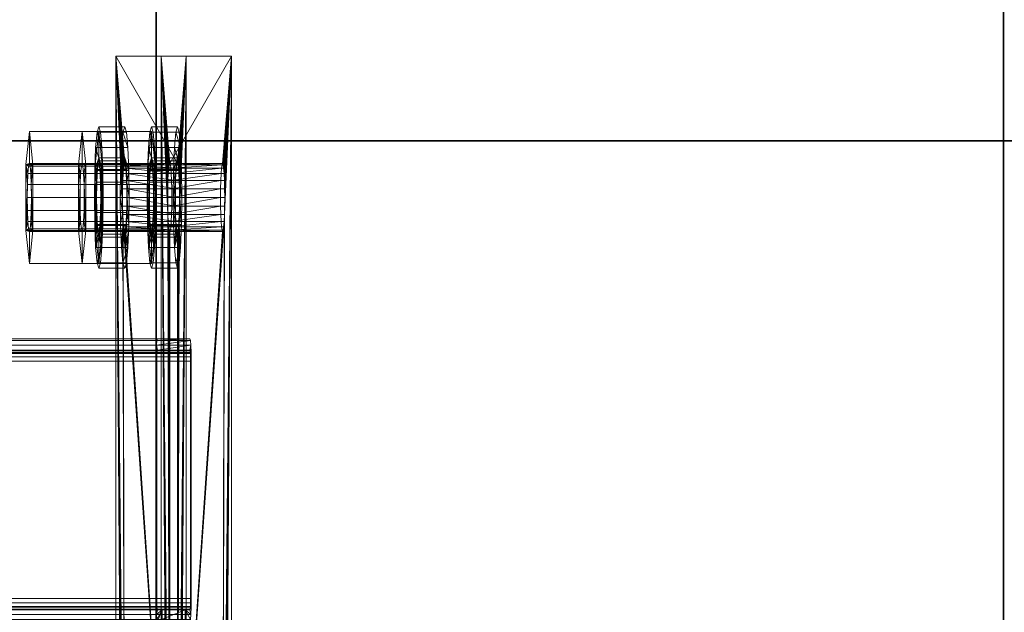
# Model space of a CAD drawing. Extents: x -0.3 to 41.3, y 0 to 17.8.
# Tile 573 of 625: x 34.156 to 34.331, y 14.431 to 14.536. Entities that reach past the tile are written whole.
import ezdxf

# ---------------------------------------------------------------- set-up
doc = ezdxf.new("R2010")
doc.units = 0
doc.header["$MEASUREMENT"] = 0
for name, color, linetype, lineweight in [('ANILHAS', 135, 'Continuous', 0), ('PLACAS_DE_BASE', 144, 'Continuous', 0), ('PORCAS', 157, 'Continuous', 0), ('VIGA_METALICA', 106, 'Continuous', 0)]:
    doc.layers.add(name, color=color, linetype=linetype, lineweight=lineweight)
for name, color, linetype in [('L202', 7, 'Continuous'), ('S5', 7, 'Continuous'), ('V135', 7, 'Continuous'), ('V239', 7, 'Continuous'), ('V312', 7, 'Continuous')]:
    doc.layers.add(name, color=color, linetype=linetype)

msp = doc.modelspace()

# ---------------------------------------------------------------- linework, layer by layer
at = {"layer": 'L202', "color": 251, "true_color": 0x575757}
for points, invisible_edges in [([(35.68089, 15.78691, 199.35), (34.33045, 15.78691, 199.35), (34.58045, 14.18981, 199.35)], 14), ([(35.68089, 15.78691, 199.2), (34.33045, 15.78691, 199.2), (34.58045, 14.18981, 199.2)], 14), ([(34.58045, 14.18981, 199.35), (34.33045, 15.78691, 199.35), (34.33045, 14.18981, 199.35)], 9), ([(34.58045, 14.18981, 199.2), (34.33045, 15.78691, 199.2), (34.33045, 14.18981, 199.2)], 9)]:
    msp.add_3dface(points, dxfattribs=dict(at, invisible_edges=invisible_edges))
msp.add_3dface([(34.33045, 15.78691, 199.35), (34.33045, 14.18981, 199.35), (34.33045, 14.18981, 199.2), (34.33045, 15.78691, 199.2)], dxfattribs=at)
at = {"layer": 'S5', "color": 253, "true_color": 0xca95bd}
for points, invisible_edges in [([(33.88045, 13.71481, 195.60001), (34.88045, 13.71481, 195.60001), (34.88045, 14.51481, 195.60001)], 12), ([(33.88045, 13.71481, 195.10001), (34.88045, 13.71481, 195.10001), (34.88045, 14.51481, 195.10001)], 12), ([(33.88045, 13.71481, 195.60001), (34.88045, 14.51481, 195.60001), (33.88045, 14.51481, 195.60001)], 9), ([(33.88045, 13.71481, 195.10001), (34.88045, 14.51481, 195.10001), (33.88045, 14.51481, 195.10001)], 9)]:
    msp.add_3dface(points, dxfattribs=dict(at, invisible_edges=invisible_edges))
msp.add_3dface([(34.88045, 14.51481, 195.60001), (33.88045, 14.51481, 195.60001), (33.88045, 14.51481, 195.10001), (34.88045, 14.51481, 195.10001)], dxfattribs=at)
at = {"layer": 'V135', "color": 252, "true_color": 0x838383}
for points, invisible_edges in [([(34.33045, 15.78691, 196.60001), (34.18045, 15.78691, 196.60001), (34.18045, 14.18981, 196.60001)], 12), ([(34.33045, 15.78691, 196.00001), (34.18045, 15.78691, 196.00001), (34.18045, 14.18981, 196.00001)], 12), ([(34.33045, 15.78691, 196.60001), (34.18045, 14.18981, 196.60001), (34.33045, 14.18981, 196.60001)], 9), ([(34.33045, 15.78691, 196.00001), (34.18045, 14.18981, 196.00001), (34.33045, 14.18981, 196.00001)], 9)]:
    msp.add_3dface(points, dxfattribs=dict(at, invisible_edges=invisible_edges))
for points in [[(34.18045, 15.78691, 196.60001), (34.18045, 14.18981, 196.60001), (34.18045, 14.18981, 196.00001), (34.18045, 15.78691, 196.00001)], [(34.33045, 14.18981, 196.60001), (34.33045, 15.78691, 196.60001), (34.33045, 15.78691, 196.00001), (34.33045, 14.18981, 196.00001)]]:
    msp.add_3dface(points, dxfattribs=at)
at = {"layer": 'V239', "color": 252, "true_color": 0x838383}
for points, invisible_edges in [([(34.33045, 15.78691, 199.55), (34.18045, 15.78691, 199.55), (34.18045, 14.18981, 199.55)], 12), ([(34.33045, 15.78691, 198.95), (34.18045, 15.78691, 198.95), (34.18045, 14.18981, 198.95)], 12), ([(34.33045, 15.78691, 199.55), (34.18045, 14.18981, 199.55), (34.33045, 14.18981, 199.55)], 9), ([(34.33045, 15.78691, 198.95), (34.18045, 14.18981, 198.95), (34.33045, 14.18981, 198.95)], 9)]:
    msp.add_3dface(points, dxfattribs=dict(at, invisible_edges=invisible_edges))
for points in [[(34.18045, 15.78691, 199.55), (34.18045, 14.18981, 199.55), (34.18045, 14.18981, 198.95), (34.18045, 15.78691, 198.95)], [(34.33045, 14.18981, 199.55), (34.33045, 15.78691, 199.55), (34.33045, 15.78691, 198.95), (34.33045, 14.18981, 198.95)]]:
    msp.add_3dface(points, dxfattribs=at)
at = {"layer": 'V312', "color": 252, "true_color": 0x838383}
for points, invisible_edges in [([(34.33045, 16.98691, 200.60001), (34.18045, 16.98691, 200.60001), (34.18045, 14.31481, 200.60001)], 12), ([(34.33045, 16.98691, 200.30001), (34.18045, 16.98691, 200.30001), (34.18045, 14.31481, 200.30001)], 12), ([(34.33045, 16.98691, 200.60001), (34.18045, 14.31481, 200.60001), (34.33045, 14.31481, 200.60001)], 9), ([(34.33045, 16.98691, 200.30001), (34.18045, 14.31481, 200.30001), (34.33045, 14.31481, 200.30001)], 9)]:
    msp.add_3dface(points, dxfattribs=dict(at, invisible_edges=invisible_edges))
for points in [[(34.18045, 16.98691, 200.60001), (34.18045, 14.31481, 200.60001), (34.18045, 14.31481, 200.30001), (34.18045, 16.98691, 200.30001)], [(34.33045, 14.31481, 200.60001), (34.33045, 16.98691, 200.60001), (34.33045, 16.98691, 200.30001), (34.33045, 14.31481, 200.30001)]]:
    msp.add_3dface(points, dxfattribs=at)

# ---------------------------------------------------------------- meshes
at = {"layer": 'ANILHAS'}
mesh = msp.add_polyface(dxfattribs=at)
corners = [(34.16953, 14.50481, 199.58424), (34.16959, 14.50003, 199.58329), (34.16959, 14.50959, 199.58329), (34.16976, 14.49597, 199.58058), (34.16976, 14.51365, 199.58058), (34.16987, 14.50481, 199.57875), (34.1699, 14.50213, 199.57822), (34.1699, 14.50749, 199.57822), (34.17, 14.49986, 199.5767), (34.17, 14.50976, 199.5767), (34.17001, 14.49326, 199.57653), (34.17001, 14.51636, 199.57653), (34.17014, 14.49834, 199.57444), (34.17014, 14.51128, 199.57444), (34.17031, 14.49231, 199.57176), (34.17031, 14.49781, 199.57176), (34.17031, 14.51181, 199.57176), (34.17031, 14.51731, 199.57176), (34.17047, 14.49834, 199.56909), (34.17047, 14.51128, 199.56909), (34.17061, 14.49326, 199.56699), (34.17061, 14.51636, 199.56699), (34.17062, 14.49986, 199.56682), (34.17062, 14.50976, 199.56682), (34.17071, 14.50213, 199.5653), (34.17071, 14.50749, 199.5653), (34.17074, 14.50481, 199.56477), (34.17086, 14.49597, 199.56294), (34.17086, 14.51365, 199.56294), (34.17103, 14.50003, 199.56023), (34.17103, 14.50959, 199.56023), (34.17109, 14.50481, 199.55929), (34.17412, 14.50481, 199.58452), (34.17418, 14.50003, 199.58357), (34.17418, 14.50959, 199.58357), (34.17435, 14.49597, 199.58087), (34.17435, 14.51365, 199.58087), (34.17446, 14.50481, 199.57903), (34.1745, 14.50213, 199.5785), (34.1745, 14.50749, 199.5785), (34.17459, 14.49986, 199.57699), (34.17459, 14.50976, 199.57699), (34.1746, 14.49326, 199.57682), (34.1746, 14.51636, 199.57682), (34.17473, 14.49834, 199.57472), (34.17473, 14.51128, 199.57472), (34.1749, 14.49231, 199.57205), (34.1749, 14.49781, 199.57205), (34.1749, 14.51181, 199.57205), (34.1749, 14.51731, 199.57205), (34.17507, 14.49834, 199.56937), (34.17507, 14.51128, 199.56937), (34.1752, 14.49326, 199.56728), (34.1752, 14.51636, 199.56728), (34.17521, 14.49986, 199.56711), (34.17521, 14.50976, 199.56711), (34.1753, 14.50213, 199.56559), (34.1753, 14.50749, 199.56559), (34.17533, 14.50481, 199.56506), (34.17545, 14.49597, 199.56322), (34.17545, 14.51365, 199.56322), (34.17562, 14.50003, 199.56052), (34.17562, 14.50959, 199.56052), (34.17568, 14.50481, 199.55957)]
mesh.append_faces([[corners[k] for k in face] for face in [(46, 42, 10, 14), (42, 35, 3, 10), (35, 33, 1, 3), (33, 32, 0, 1), (32, 34, 2, 0), (34, 36, 4, 2), (36, 43, 11, 4), (43, 49, 17, 11), (49, 53, 21, 17), (53, 60, 28, 21), (60, 62, 30, 28), (62, 63, 31, 30), (63, 61, 29, 31), (61, 59, 27, 29), (59, 52, 20, 27), (52, 46, 14, 20), (47, 50, 18, 15), (50, 54, 22, 18), (54, 56, 24, 22), (56, 58, 26, 24), (58, 57, 25, 26), (57, 55, 23, 25), (55, 51, 19, 23), (51, 48, 16, 19), (48, 45, 13, 16), (45, 41, 9, 13), (41, 39, 7, 9), (39, 37, 5, 7), (37, 38, 6, 5), (38, 40, 8, 6), (40, 44, 12, 8), (44, 47, 15, 12)]])
mesh.append_faces([[corners[k] for k in face] for face in [(43, 53, 49), (52, 42, 46), (21, 11, 17), (10, 20, 14)]], dxfattribs={"vtx0": -1})
mesh.append_faces([[corners[k] for k in face] for face in [(34, 48, 36), (48, 34, 45), (45, 34, 41), (41, 34, 39), (39, 32, 37), (37, 32, 38), (38, 33, 40), (40, 35, 44), (44, 35, 47), (53, 43, 60), (60, 36, 62), (62, 57, 63), (63, 58, 61), (61, 54, 59), (59, 42, 52), (11, 28, 4), (16, 30, 19), (19, 30, 23), (23, 30, 25), (25, 31, 26), (26, 29, 24), (24, 29, 22), (22, 27, 18), (18, 27, 15), (3, 27, 10), (2, 7, 0), (0, 6, 1), (1, 8, 3)]], dxfattribs={"vtx0": -1, "vtx1": -1})
mesh.append_faces([[corners[k] for k in face] for face in [(62, 36, 48), (59, 47, 35), (4, 30, 16), (15, 27, 3)]], dxfattribs={"vtx0": -1, "vtx1": -1, "vtx2": -1})
mesh.append_faces([[corners[k] for k in face] for face in [(39, 34, 32), (38, 32, 33), (40, 33, 35), (60, 43, 36), (62, 48, 51), (62, 51, 55), (62, 55, 57), (63, 57, 58), (61, 58, 56), (61, 56, 54), (59, 54, 50), (59, 50, 47), (59, 35, 42), (11, 21, 28), (4, 28, 30), (25, 30, 31), (26, 31, 29), (22, 29, 27), (10, 27, 20), (16, 2, 4), (2, 16, 13), (2, 13, 9), (2, 9, 7), (0, 7, 5), (0, 5, 6), (1, 6, 8), (3, 8, 12), (3, 12, 15)]], dxfattribs={"vtx0": -1, "vtx2": -1})
mesh = msp.add_polyface(dxfattribs=at)
corners = [(34.17887, 14.50481, 199.43453), (34.17893, 14.50003, 199.43358), (34.17893, 14.50959, 199.43358), (34.1791, 14.49597, 199.43087), (34.1791, 14.51365, 199.43087), (34.17921, 14.50481, 199.42904), (34.17925, 14.50213, 199.42851), (34.17925, 14.50749, 199.42851), (34.17934, 14.49986, 199.42699), (34.17934, 14.50976, 199.42699), (34.17935, 14.49326, 199.42682), (34.17935, 14.51636, 199.42682), (34.17948, 14.49834, 199.42473), (34.17948, 14.51128, 199.42473), (34.17965, 14.49231, 199.42205), (34.17965, 14.49781, 199.42205), (34.17965, 14.51181, 199.42205), (34.17965, 14.51731, 199.42205), (34.17982, 14.49834, 199.41938), (34.17982, 14.51128, 199.41938), (34.17995, 14.49326, 199.41728), (34.17995, 14.51636, 199.41728), (34.17996, 14.49986, 199.41711), (34.17996, 14.50976, 199.41711), (34.18005, 14.50213, 199.41559), (34.18005, 14.50749, 199.41559), (34.18008, 14.50481, 199.41507), (34.1802, 14.49597, 199.41323), (34.1802, 14.51365, 199.41323), (34.18037, 14.50003, 199.41052), (34.18037, 14.50959, 199.41052), (34.18043, 14.50481, 199.40958), (34.18346, 14.50481, 199.43481), (34.18352, 14.50003, 199.43387), (34.18352, 14.50959, 199.43387), (34.18369, 14.49597, 199.43116), (34.18369, 14.51365, 199.43116), (34.1838, 14.50481, 199.42932), (34.18384, 14.50213, 199.4288), (34.18384, 14.50749, 199.4288), (34.18393, 14.49986, 199.42728), (34.18393, 14.50976, 199.42728), (34.18394, 14.49326, 199.42711), (34.18394, 14.51636, 199.42711), (34.18407, 14.49834, 199.42501), (34.18407, 14.51128, 199.42501), (34.18424, 14.49231, 199.42234), (34.18424, 14.49781, 199.42234), (34.18424, 14.51181, 199.42234), (34.18424, 14.51731, 199.42234), (34.18441, 14.49834, 199.41966), (34.18441, 14.51128, 199.41966), (34.18454, 14.49326, 199.41757), (34.18454, 14.51636, 199.41757), (34.18455, 14.49986, 199.4174), (34.18455, 14.50976, 199.4174), (34.18464, 14.50213, 199.41588), (34.18464, 14.50749, 199.41588), (34.18468, 14.50481, 199.41535), (34.18479, 14.49597, 199.41352), (34.18479, 14.51365, 199.41352), (34.18496, 14.50003, 199.41081), (34.18496, 14.50959, 199.41081), (34.18502, 14.50481, 199.40986)]
mesh.append_faces([[corners[k] for k in face] for face in [(46, 42, 10, 14), (42, 35, 3, 10), (35, 33, 1, 3), (33, 32, 0, 1), (32, 34, 2, 0), (34, 36, 4, 2), (36, 43, 11, 4), (43, 49, 17, 11), (49, 53, 21, 17), (53, 60, 28, 21), (60, 62, 30, 28), (62, 63, 31, 30), (63, 61, 29, 31), (61, 59, 27, 29), (59, 52, 20, 27), (52, 46, 14, 20), (47, 50, 18, 15), (50, 54, 22, 18), (54, 56, 24, 22), (56, 58, 26, 24), (58, 57, 25, 26), (57, 55, 23, 25), (55, 51, 19, 23), (51, 48, 16, 19), (48, 45, 13, 16), (45, 41, 9, 13), (41, 39, 7, 9), (39, 37, 5, 7), (37, 38, 6, 5), (38, 40, 8, 6), (40, 44, 12, 8), (44, 47, 15, 12)]])
mesh.append_faces([[corners[k] for k in face] for face in [(43, 53, 49), (52, 42, 46), (21, 11, 17), (10, 20, 14)]], dxfattribs={"vtx0": -1})
mesh.append_faces([[corners[k] for k in face] for face in [(34, 48, 36), (48, 34, 45), (45, 34, 41), (41, 34, 39), (39, 32, 37), (37, 32, 38), (38, 33, 40), (40, 35, 44), (44, 35, 47), (53, 43, 60), (60, 36, 62), (62, 57, 63), (63, 58, 61), (61, 54, 59), (59, 42, 52), (11, 28, 4), (16, 30, 19), (19, 30, 23), (23, 30, 25), (25, 31, 26), (26, 29, 24), (24, 29, 22), (22, 27, 18), (18, 27, 15), (3, 27, 10), (2, 7, 0), (0, 6, 1), (1, 8, 3)]], dxfattribs={"vtx0": -1, "vtx1": -1})
mesh.append_faces([[corners[k] for k in face] for face in [(62, 36, 48), (59, 47, 35), (4, 30, 16), (15, 27, 3)]], dxfattribs={"vtx0": -1, "vtx1": -1, "vtx2": -1})
mesh.append_faces([[corners[k] for k in face] for face in [(39, 34, 32), (38, 32, 33), (40, 33, 35), (60, 43, 36), (62, 48, 51), (62, 51, 55), (62, 55, 57), (63, 57, 58), (61, 58, 56), (61, 56, 54), (59, 54, 50), (59, 50, 47), (59, 35, 42), (11, 21, 28), (4, 28, 30), (25, 30, 31), (26, 31, 29), (22, 29, 27), (10, 27, 20), (16, 2, 4), (2, 16, 13), (2, 13, 9), (2, 9, 7), (0, 7, 5), (0, 5, 6), (1, 6, 8), (3, 8, 12), (3, 12, 15)]], dxfattribs={"vtx0": -1, "vtx2": -1})
at = {"layer": 'PLACAS_DE_BASE'}
mesh = msp.add_polyface(dxfattribs=at)
corners = [(34.1926, 14.35481, 199.41685), (34.19378, 14.32981, 199.39789), (34.19378, 14.52981, 199.39789), (34.19259, 14.35636, 199.41706), (34.19255, 14.35781, 199.41766), (34.19249, 14.35905, 199.41861), (34.19241, 14.36001, 199.41985), (34.19232, 14.36061, 199.42129), (34.19223, 14.36081, 199.42284), (34.19249, 14.50057, 199.41861), (34.18289, 14.36081, 199.57255), (34.18133, 14.32981, 199.5975), (34.18251, 14.35481, 199.57854), (34.18133, 14.52981, 199.5975), (34.18252, 14.35636, 199.57833), (34.18256, 14.35781, 199.57774), (34.18262, 14.35905, 199.57678), (34.1827, 14.36001, 199.57554), (34.18279, 14.36061, 199.5741), (34.18298, 14.36061, 199.571), (34.19213, 14.36061, 199.42439), (34.17453, 14.35481, 199.57804), (34.17334, 14.32981, 199.597), (34.17334, 14.52981, 199.597), (34.17454, 14.35636, 199.57784), (34.17458, 14.35781, 199.57724), (34.17464, 14.35905, 199.57629), (34.17471, 14.36001, 199.57505), (34.1748, 14.36061, 199.5736), (34.1749, 14.36081, 199.57205), (34.17464, 14.50057, 199.57629), (34.18424, 14.36081, 199.42234), (34.1858, 14.32981, 199.39739), (34.18462, 14.35481, 199.41636), (34.1858, 14.52981, 199.39739), (34.1846, 14.35636, 199.41656), (34.18457, 14.35781, 199.41716), (34.18451, 14.35905, 199.41811), (34.18443, 14.36001, 199.41935), (34.18434, 14.36061, 199.42079), (34.18415, 14.36061, 199.42389), (34.175, 14.36061, 199.5705)]
mesh.append_faces([[corners[k] for k in face] for face in [(2, 1, 32, 34), (7, 8, 31, 39), (8, 20, 40, 31), (19, 10, 29, 41), (10, 18, 28, 29)]])
mesh.append_faces([[corners[k] for k in face] for face in [(0, 2, 3), (3, 2, 4), (4, 2, 5), (5, 2, 6), (6, 2, 7), (7, 2, 8), (11, 12, 13), (19, 8, 10), (21, 23, 24), (24, 23, 25), (25, 23, 26), (26, 23, 27), (27, 23, 28), (28, 23, 29), (32, 33, 34), (40, 29, 31)]], dxfattribs={"vtx0": -1, "vtx1": -1})
mesh.append_faces([[corners[k] for k in face] for face in [(8, 9, 10), (29, 30, 31)]], dxfattribs={"vtx0": -1, "vtx1": -1, "vtx2": -1})
mesh.append_faces([[corners[k] for k in face] for face in [(0, 1, 2), (13, 12, 14), (13, 14, 15), (13, 15, 16), (13, 16, 17), (13, 17, 18), (13, 18, 10), (19, 20, 8), (21, 22, 23), (34, 33, 35), (34, 35, 36), (34, 36, 37), (34, 37, 38), (34, 38, 39), (34, 39, 31), (40, 41, 29)]], dxfattribs={"vtx0": -1, "vtx2": -1})
mesh = msp.add_polyface(dxfattribs=at)
corners = [(34.19223, 14.36081, 199.42284), (34.19378, 14.52981, 199.39789), (34.19255, 14.50181, 199.41766), (34.19249, 14.50057, 199.41861), (34.18289, 14.36081, 199.57255), (34.19241, 14.49961, 199.41985), (34.19232, 14.49901, 199.42129), (34.19223, 14.49881, 199.42284), (34.18133, 14.52981, 199.5975), (34.18256, 14.50181, 199.57774), (34.18262, 14.50057, 199.57678), (34.1827, 14.49961, 199.57554), (34.18279, 14.49901, 199.5741), (34.18289, 14.49881, 199.57255), (34.19213, 14.49901, 199.42439), (34.18298, 14.49901, 199.571), (34.19204, 14.49961, 199.42584), (34.18307, 14.49961, 199.56956), (34.1749, 14.36081, 199.57205), (34.17334, 14.52981, 199.597), (34.17458, 14.50181, 199.57724), (34.17464, 14.50057, 199.57629), (34.18424, 14.36081, 199.42234), (34.17471, 14.49961, 199.57505), (34.1748, 14.49901, 199.5736), (34.1749, 14.49881, 199.57205), (34.1858, 14.52981, 199.39739), (34.18457, 14.50181, 199.41716), (34.18451, 14.50057, 199.41811), (34.18443, 14.49961, 199.41935), (34.18434, 14.49901, 199.42079), (34.18424, 14.49881, 199.42234), (34.175, 14.49901, 199.5705), (34.18415, 14.49901, 199.42389), (34.17509, 14.49961, 199.56906), (34.18406, 14.49961, 199.42534), (34.18133, 14.32981, 199.5975), (34.17334, 14.32981, 199.597)]
mesh.append_faces([[corners[k] for k in face] for face in [(36, 8, 19, 37), (7, 6, 30, 31), (6, 5, 29, 30), (16, 14, 33, 35), (14, 7, 31, 33), (13, 15, 32, 25), (15, 17, 34, 32), (11, 12, 24, 23), (12, 13, 25, 24)]])
mesh.append_faces([[corners[k] for k in face] for face in [(9, 4, 10), (10, 4, 11), (11, 4, 12), (12, 4, 13), (14, 13, 7), (13, 14, 15), (15, 16, 17), (27, 22, 28), (28, 22, 29), (29, 22, 30), (30, 22, 31), (32, 31, 25), (31, 32, 33), (33, 34, 35)]], dxfattribs={"vtx0": -1, "vtx1": -1})
mesh.append_faces([[corners[k] for k in face] for face in [(0, 1, 2), (8, 4, 9), (13, 4, 7), (18, 19, 20), (26, 22, 27), (31, 22, 25)]], dxfattribs={"vtx0": -1, "vtx1": -1, "vtx2": -1})
mesh.append_faces([[corners[k] for k in face] for face in [(0, 2, 3), (4, 3, 5), (4, 5, 6), (4, 6, 7), (15, 14, 16), (18, 20, 21), (22, 21, 23), (22, 23, 24), (22, 24, 25), (33, 32, 34)]], dxfattribs={"vtx0": -1, "vtx2": -1})
mesh = msp.add_polyface(dxfattribs=at)
corners = [(34.19255, 14.50181, 199.41766), (34.19378, 14.52981, 199.39789), (34.19259, 14.50326, 199.41706), (34.1926, 14.50481, 199.41685), (34.19259, 14.50636, 199.41706), (34.19255, 14.50781, 199.41766), (34.19249, 14.50905, 199.41861), (34.19241, 14.51001, 199.41985), (34.19232, 14.51061, 199.42129), (34.19223, 14.51081, 199.42284), (34.18289, 14.51081, 199.57255), (34.18133, 14.52981, 199.5975), (34.18256, 14.50181, 199.57774), (34.18252, 14.50326, 199.57833), (34.18251, 14.50481, 199.57854), (34.18252, 14.50636, 199.57833), (34.18256, 14.50781, 199.57774), (34.18262, 14.50905, 199.57678), (34.1827, 14.51001, 199.57554), (34.18279, 14.51061, 199.5741), (34.18298, 14.51061, 199.571), (34.17458, 14.50181, 199.57724), (34.17334, 14.52981, 199.597), (34.17454, 14.50326, 199.57784), (34.17453, 14.50481, 199.57804), (34.17454, 14.50636, 199.57784), (34.17458, 14.50781, 199.57724), (34.17464, 14.50905, 199.57629), (34.17471, 14.51001, 199.57505), (34.1748, 14.51061, 199.5736), (34.1749, 14.51081, 199.57205), (34.18424, 14.51081, 199.42234), (34.1858, 14.52981, 199.39739), (34.18457, 14.50181, 199.41716), (34.1846, 14.50326, 199.41656), (34.18462, 14.50481, 199.41636), (34.1846, 14.50636, 199.41656), (34.18457, 14.50781, 199.41716), (34.18451, 14.50905, 199.41811), (34.18443, 14.51001, 199.41935), (34.18434, 14.51061, 199.42079), (34.18415, 14.51061, 199.42389)]
mesh.append_faces([[corners[k] for k in face] for face in [(11, 1, 32, 22)]])
mesh.append_faces([[corners[k] for k in face] for face in [(0, 1, 2), (2, 1, 3), (3, 1, 4), (4, 1, 5), (5, 1, 6), (6, 1, 7), (7, 1, 8), (8, 1, 9), (11, 10, 1), (20, 9, 10), (21, 22, 23), (23, 22, 24), (24, 22, 25), (25, 22, 26), (26, 22, 27), (27, 22, 28), (28, 22, 29), (29, 22, 30), (32, 31, 22), (41, 30, 31)]], dxfattribs={"vtx0": -1, "vtx1": -1})
mesh.append_faces([[corners[k] for k in face] for face in [(9, 1, 10), (30, 22, 31)]], dxfattribs={"vtx0": -1, "vtx1": -1, "vtx2": -1})
mesh.append_faces([[corners[k] for k in face] for face in [(11, 12, 13), (11, 13, 14), (11, 14, 15), (11, 15, 16), (11, 16, 17), (11, 17, 18), (11, 18, 19), (11, 19, 10), (32, 33, 34), (32, 34, 35), (32, 35, 36), (32, 36, 37), (32, 37, 38), (32, 38, 39), (32, 39, 40), (32, 40, 31)]], dxfattribs={"vtx0": -1, "vtx2": -1})
mesh = msp.add_polyface(dxfattribs=at)
corners = [(34.18325, 14.50636, 199.56677), (34.19187, 14.50636, 199.42863), (34.1919, 14.50781, 199.42803), (34.18321, 14.50781, 199.56736), (34.19196, 14.50905, 199.42708), (34.18315, 14.50905, 199.56832), (34.19204, 14.51001, 199.42584), (34.18307, 14.51001, 199.56956), (34.19213, 14.51061, 199.42439), (34.18298, 14.51061, 199.571), (34.19223, 14.51081, 199.42284), (34.18387, 14.50481, 199.42833), (34.17526, 14.50636, 199.56627), (34.18388, 14.50636, 199.42813), (34.17522, 14.50781, 199.56687), (34.18392, 14.50781, 199.42753), (34.17517, 14.50905, 199.56782), (34.18398, 14.50905, 199.42658), (34.17509, 14.51001, 199.56906), (34.18406, 14.51001, 199.42534), (34.175, 14.51061, 199.5705), (34.18415, 14.51061, 199.42389), (34.1749, 14.51081, 199.57205), (34.19259, 14.50636, 199.41706), (34.19255, 14.50781, 199.41766), (34.18457, 14.50781, 199.41716), (34.1846, 14.50636, 199.41656), (34.19249, 14.50905, 199.41861), (34.18451, 14.50905, 199.41811), (34.19241, 14.51001, 199.41985), (34.18443, 14.51001, 199.41935), (34.19232, 14.51061, 199.42129), (34.18434, 14.51061, 199.42079), (34.18424, 14.51081, 199.42234), (34.18289, 14.51081, 199.57255), (34.18279, 14.51061, 199.5741), (34.1748, 14.51061, 199.5736), (34.1827, 14.51001, 199.57554), (34.17471, 14.51001, 199.57505), (34.18262, 14.50905, 199.57678), (34.17464, 14.50905, 199.57629), (34.18256, 14.50781, 199.57774), (34.17458, 14.50781, 199.57724), (34.18252, 14.50636, 199.57833), (34.17454, 14.50636, 199.57784)]
mesh.append_faces([[corners[k] for k in face] for face in [(23, 24, 25, 26), (24, 27, 28, 25), (27, 29, 30, 28), (29, 31, 32, 30), (31, 10, 33, 32), (10, 8, 21, 33), (8, 6, 19, 21), (6, 4, 17, 19), (4, 2, 15, 17), (2, 1, 13, 15), (0, 3, 14, 12), (3, 5, 16, 14), (5, 7, 18, 16), (7, 9, 20, 18), (9, 34, 22, 20), (34, 35, 36, 22), (35, 37, 38, 36), (37, 39, 40, 38), (39, 41, 42, 40), (41, 43, 44, 42)]])
mesh.append_faces([[corners[k] for k in face] for face in [(0, 2, 3), (3, 4, 5), (5, 6, 7), (7, 8, 9), (11, 12, 13), (13, 14, 15), (15, 16, 17), (17, 18, 19), (19, 20, 21)]], dxfattribs={"vtx0": -1, "vtx1": -1})
mesh.append_faces([[corners[k] for k in face] for face in [(0, 1, 2), (3, 2, 4), (5, 4, 6), (7, 6, 8), (9, 8, 10), (13, 12, 14), (15, 14, 16), (17, 16, 18), (19, 18, 20), (21, 20, 22)]], dxfattribs={"vtx0": -1, "vtx2": -1})
mesh = msp.add_polyface(dxfattribs=at)
corners = [(34.18307, 14.49961, 199.56956), (34.19204, 14.49961, 199.42584), (34.19196, 14.50057, 199.42708), (34.18315, 14.50057, 199.56832), (34.1919, 14.50181, 199.42803), (34.18321, 14.50181, 199.56736), (34.19187, 14.50326, 199.42863), (34.18325, 14.50326, 199.56677), (34.19185, 14.50481, 199.42883), (34.18326, 14.50481, 199.56656), (34.19187, 14.50636, 199.42863), (34.18325, 14.50636, 199.56677), (34.18406, 14.49961, 199.42534), (34.17509, 14.49961, 199.56906), (34.17517, 14.50057, 199.56782), (34.18398, 14.50057, 199.42658), (34.17522, 14.50181, 199.56687), (34.18392, 14.50181, 199.42753), (34.17526, 14.50326, 199.56627), (34.18388, 14.50326, 199.42813), (34.17527, 14.50481, 199.56606), (34.18387, 14.50481, 199.42833), (34.17526, 14.50636, 199.56627), (34.19241, 14.49961, 199.41985), (34.19249, 14.50057, 199.41861), (34.18451, 14.50057, 199.41811), (34.18443, 14.49961, 199.41935), (34.19255, 14.50181, 199.41766), (34.18457, 14.50181, 199.41716), (34.19259, 14.50326, 199.41706), (34.1846, 14.50326, 199.41656), (34.1926, 14.50481, 199.41685), (34.18462, 14.50481, 199.41636), (34.19259, 14.50636, 199.41706), (34.1846, 14.50636, 199.41656), (34.18388, 14.50636, 199.42813), (34.18252, 14.50636, 199.57833), (34.18251, 14.50481, 199.57854), (34.17453, 14.50481, 199.57804), (34.17454, 14.50636, 199.57784), (34.18252, 14.50326, 199.57833), (34.17454, 14.50326, 199.57784), (34.18256, 14.50181, 199.57774), (34.17458, 14.50181, 199.57724), (34.18262, 14.50057, 199.57678), (34.17464, 14.50057, 199.57629), (34.1827, 14.49961, 199.57554), (34.17471, 14.49961, 199.57505)]
mesh.append_faces([[corners[k] for k in face] for face in [(23, 24, 25, 26), (24, 27, 28, 25), (27, 29, 30, 28), (29, 31, 32, 30), (31, 33, 34, 32), (10, 8, 21, 35), (8, 6, 19, 21), (6, 4, 17, 19), (4, 2, 15, 17), (2, 1, 12, 15), (0, 3, 14, 13), (3, 5, 16, 14), (5, 7, 18, 16), (7, 9, 20, 18), (9, 11, 22, 20), (36, 37, 38, 39), (37, 40, 41, 38), (40, 42, 43, 41), (42, 44, 45, 43), (44, 46, 47, 45)]])
mesh.append_faces([[corners[k] for k in face] for face in [(0, 2, 3), (3, 4, 5), (5, 6, 7), (7, 8, 9), (9, 10, 11), (12, 14, 15), (15, 16, 17), (17, 18, 19), (19, 20, 21)]], dxfattribs={"vtx0": -1, "vtx1": -1})
mesh.append_faces([[corners[k] for k in face] for face in [(0, 1, 2), (3, 2, 4), (5, 4, 6), (7, 6, 8), (9, 8, 10), (12, 13, 14), (15, 14, 16), (17, 16, 18), (19, 18, 20), (21, 20, 22)]], dxfattribs={"vtx0": -1, "vtx2": -1})
at = {"layer": 'PORCAS'}
mesh = msp.add_polyface(dxfattribs=at)
corners = [(34.1574, 14.49897, 199.58109), (34.1574, 14.51065, 199.58109), (34.15766, 14.50481, 199.57698), (34.15769, 14.50251, 199.57652), (34.15769, 14.50711, 199.57652), (34.15777, 14.50057, 199.57523), (34.15777, 14.50905, 199.57523), (34.15789, 14.49927, 199.57329), (34.15789, 14.51035, 199.57329), (34.15803, 14.49313, 199.57099), (34.15803, 14.49881, 199.57099), (34.15803, 14.51081, 199.57099), (34.15803, 14.51648, 199.57099), (34.15817, 14.49927, 199.5687), (34.15817, 14.51035, 199.5687), (34.1583, 14.50057, 199.56676), (34.1583, 14.50905, 199.56676), (34.15838, 14.50251, 199.56547), (34.15838, 14.50711, 199.56547), (34.15841, 14.50481, 199.56501), (34.15866, 14.49897, 199.5609), (34.15866, 14.51065, 199.5609), (34.16968, 14.49897, 199.58185), (34.16968, 14.51065, 199.58185), (34.16993, 14.50481, 199.57775), (34.16996, 14.50251, 199.57729), (34.16996, 14.50711, 199.57729), (34.17004, 14.50057, 199.57599), (34.17004, 14.50905, 199.57599), (34.17016, 14.49927, 199.57406), (34.17016, 14.51035, 199.57406), (34.17031, 14.49313, 199.57176), (34.17031, 14.49881, 199.57176), (34.17031, 14.51081, 199.57176), (34.17031, 14.51648, 199.57176), (34.17045, 14.49927, 199.56947), (34.17045, 14.51035, 199.56947), (34.17057, 14.50057, 199.56753), (34.17057, 14.50905, 199.56753), (34.17065, 14.50251, 199.56623), (34.17065, 14.50711, 199.56623), (34.17068, 14.50481, 199.56577), (34.17094, 14.49897, 199.56167), (34.17094, 14.51065, 199.56167)]
mesh.append_faces([[corners[k] for k in face] for face in [(31, 22, 0, 9), (22, 23, 1, 0), (23, 34, 12, 1), (34, 43, 21, 12), (43, 42, 20, 21), (42, 31, 9, 20), (32, 35, 13, 10), (35, 37, 15, 13), (37, 39, 17, 15), (39, 41, 19, 17), (41, 40, 18, 19), (40, 38, 16, 18), (38, 36, 14, 16), (36, 33, 11, 14), (33, 30, 8, 11), (30, 28, 6, 8), (28, 26, 4, 6), (26, 24, 2, 4), (24, 25, 3, 2), (25, 27, 5, 3), (27, 29, 7, 5), (29, 32, 10, 7)]])
mesh.append_faces([[corners[k] for k in face] for face in [(23, 33, 34), (33, 23, 30), (30, 23, 28), (28, 23, 26), (26, 22, 24), (24, 22, 25), (25, 22, 27), (27, 22, 29), (29, 22, 32), (43, 40, 42), (42, 32, 31), (21, 11, 12), (11, 21, 14), (14, 21, 16), (16, 21, 18), (18, 20, 19), (19, 20, 17), (17, 20, 15), (15, 20, 13), (13, 20, 10), (1, 4, 0), (0, 10, 9)]], dxfattribs={"vtx0": -1, "vtx1": -1})
mesh.append_faces([[corners[k] for k in face] for face in [(26, 23, 22), (32, 22, 31), (33, 43, 34), (43, 33, 36), (43, 36, 38), (43, 38, 40), (42, 40, 41), (42, 41, 39), (42, 39, 37), (42, 37, 35), (42, 35, 32), (18, 21, 20), (10, 20, 9), (11, 1, 12), (1, 11, 8), (1, 8, 6), (1, 6, 4), (0, 4, 2), (0, 2, 3), (0, 3, 5), (0, 5, 7), (0, 7, 10)]], dxfattribs={"vtx0": -1, "vtx2": -1})
mesh = msp.add_polyface(dxfattribs=at)
corners = [(34.16674, 14.49897, 199.43138), (34.16674, 14.51065, 199.43138), (34.167, 14.50481, 199.42727), (34.16703, 14.50251, 199.42682), (34.16703, 14.50711, 199.42682), (34.16711, 14.50057, 199.42552), (34.16711, 14.50905, 199.42552), (34.16723, 14.49927, 199.42358), (34.16723, 14.51035, 199.42358), (34.16737, 14.49313, 199.42129), (34.16737, 14.49881, 199.42129), (34.16737, 14.51081, 199.42129), (34.16737, 14.51648, 199.42129), (34.16752, 14.49927, 199.41899), (34.16752, 14.51035, 199.41899), (34.16764, 14.50057, 199.41705), (34.16764, 14.50905, 199.41705), (34.16772, 14.50251, 199.41576), (34.16772, 14.50711, 199.41576), (34.16775, 14.50481, 199.4153), (34.168, 14.49897, 199.4112), (34.168, 14.51065, 199.4112), (34.17902, 14.49897, 199.43214), (34.17902, 14.51065, 199.43214), (34.17928, 14.50481, 199.42804), (34.1793, 14.50251, 199.42758), (34.1793, 14.50711, 199.42758), (34.17938, 14.50057, 199.42628), (34.17938, 14.50905, 199.42628), (34.17951, 14.49927, 199.42435), (34.17951, 14.51035, 199.42435), (34.17965, 14.49313, 199.42205), (34.17965, 14.49881, 199.42205), (34.17965, 14.51081, 199.42205), (34.17965, 14.51648, 199.42205), (34.17979, 14.49927, 199.41976), (34.17979, 14.51035, 199.41976), (34.17991, 14.50057, 199.41782), (34.17991, 14.50905, 199.41782), (34.17999, 14.50251, 199.41652), (34.17999, 14.50711, 199.41652), (34.18002, 14.50481, 199.41606), (34.18028, 14.49897, 199.41196), (34.18028, 14.51065, 199.41196)]
mesh.append_faces([[corners[k] for k in face] for face in [(31, 22, 0, 9), (22, 23, 1, 0), (23, 34, 12, 1), (34, 43, 21, 12), (43, 42, 20, 21), (42, 31, 9, 20), (32, 35, 13, 10), (35, 37, 15, 13), (37, 39, 17, 15), (39, 41, 19, 17), (41, 40, 18, 19), (40, 38, 16, 18), (38, 36, 14, 16), (36, 33, 11, 14), (33, 30, 8, 11), (30, 28, 6, 8), (28, 26, 4, 6), (26, 24, 2, 4), (24, 25, 3, 2), (25, 27, 5, 3), (27, 29, 7, 5), (29, 32, 10, 7)]])
mesh.append_faces([[corners[k] for k in face] for face in [(23, 33, 34), (33, 23, 30), (30, 23, 28), (28, 23, 26), (26, 22, 24), (24, 22, 25), (25, 22, 27), (27, 22, 29), (29, 22, 32), (43, 40, 42), (42, 32, 31), (21, 11, 12), (11, 21, 14), (14, 21, 16), (16, 21, 18), (18, 20, 19), (19, 20, 17), (17, 20, 15), (15, 20, 13), (13, 20, 10), (1, 4, 0), (0, 10, 9)]], dxfattribs={"vtx0": -1, "vtx1": -1})
mesh.append_faces([[corners[k] for k in face] for face in [(26, 23, 22), (32, 22, 31), (33, 43, 34), (43, 33, 36), (43, 36, 38), (43, 38, 40), (42, 40, 41), (42, 41, 39), (42, 39, 37), (42, 37, 35), (42, 35, 32), (18, 21, 20), (10, 20, 9), (11, 1, 12), (1, 11, 8), (1, 8, 6), (1, 6, 4), (0, 4, 2), (0, 2, 3), (0, 3, 5), (0, 5, 7), (0, 7, 10)]], dxfattribs={"vtx0": -1, "vtx2": -1})
at = {"layer": 'VIGA_METALICA'}
mesh = msp.add_polyface(dxfattribs=at)
corners = [(31.13545, 14.38381, 199.35735), (31.13545, 14.42581, 199.35735), (31.13545, 14.43381, 199.35735), (31.13545, 14.47581, 199.35735), (31.13547, 14.38228, 199.35705), (31.13547, 14.42734, 199.35705), (31.13547, 14.43228, 199.35705), (31.13547, 14.47734, 199.35705), (31.13552, 14.38098, 199.35618), (31.13552, 14.42864, 199.35618), (31.13552, 14.43098, 199.35618), (31.13552, 14.47864, 199.35618), (31.13557, 14.38381, 199.35535), (31.13557, 14.42581, 199.35535), (31.13557, 14.43381, 199.35535), (31.13557, 14.47581, 199.35535), (31.13558, 14.38304, 199.3552), (31.13558, 14.42658, 199.3552), (31.13558, 14.43304, 199.3552), (31.13558, 14.47658, 199.3552), (31.1356, 14.38011, 199.35489), (31.1356, 14.42951, 199.35489), (31.1356, 14.43011, 199.35489), (31.1356, 14.47951, 199.35489), (31.13561, 14.3824, 199.35477), (31.13561, 14.42722, 199.35477), (31.13561, 14.4324, 199.35477), (31.13561, 14.47722, 199.35477), (31.13565, 14.38196, 199.35412), (31.13565, 14.42766, 199.35412), (31.13565, 14.43196, 199.35412), (31.13565, 14.47766, 199.35412), (31.1357, 14.37981, 199.35336), (31.1357, 14.38181, 199.35336), (31.1357, 14.42781, 199.35336), (31.1357, 14.42981, 199.35336), (31.1357, 14.43181, 199.35336), (31.1357, 14.47781, 199.35336), (31.1357, 14.47981, 199.35336), (31.13651, 14.42781, 199.34038), (31.13651, 14.42981, 199.34038), (31.13651, 14.43181, 199.34038), (31.14062, 14.42781, 199.27451), (31.14062, 14.42981, 199.27451), (31.14062, 14.43181, 199.27451), (31.14143, 14.37981, 199.26154), (31.14143, 14.38181, 199.26154), (31.14143, 14.42781, 199.26154), (31.14143, 14.42981, 199.26154), (31.14143, 14.43181, 199.26154), (31.14143, 14.47781, 199.26154), (31.14143, 14.47981, 199.26154), (31.14148, 14.38196, 199.26077), (31.14148, 14.42766, 199.26077), (31.14148, 14.43196, 199.26077), (31.14148, 14.47766, 199.26077), (31.14152, 14.38011, 199.26001), (31.14152, 14.3824, 199.26012), (31.14152, 14.42722, 199.26012), (31.14152, 14.42951, 199.26001), (31.14152, 14.43011, 199.26001), (31.14152, 14.4324, 199.26012), (31.14152, 14.47722, 199.26012), (31.14152, 14.47951, 199.26001), (31.14154, 14.38304, 199.25969), (31.14154, 14.42658, 199.25969), (31.14154, 14.43304, 199.25969), (31.14154, 14.47658, 199.25969), (31.14155, 14.38381, 199.25954), (31.14155, 14.42581, 199.25954), (31.14155, 14.43381, 199.25954), (31.14155, 14.47581, 199.25954), (31.1416, 14.38098, 199.25871), (31.1416, 14.42864, 199.25871), (31.1416, 14.43098, 199.25871), (31.1416, 14.47864, 199.25871), (31.14166, 14.38228, 199.25785), (31.14166, 14.42734, 199.25785), (31.14166, 14.43228, 199.25785), (31.14166, 14.47734, 199.25785), (31.14168, 14.38381, 199.25754), (31.14168, 14.42581, 199.25754), (31.14168, 14.43381, 199.25754), (31.14168, 14.47581, 199.25754), (34.18045, 14.38381, 199.54735), (34.18045, 14.42581, 199.54735), (34.18045, 14.43381, 199.54735), (34.18045, 14.47581, 199.54735), (34.18047, 14.38228, 199.54705), (34.18047, 14.42734, 199.54705), (34.18047, 14.43228, 199.54705), (34.18047, 14.47734, 199.54705), (34.18052, 14.38098, 199.54618), (34.18052, 14.42864, 199.54618), (34.18052, 14.43098, 199.54618), (34.18052, 14.47864, 199.54618), (34.18057, 14.38381, 199.54535), (34.18057, 14.42581, 199.54535), (34.18057, 14.43381, 199.54535), (34.18057, 14.47581, 199.54535), (34.18058, 14.38304, 199.5452), (34.18058, 14.42658, 199.5452), (34.18058, 14.43304, 199.5452), (34.18058, 14.47658, 199.5452), (34.1806, 14.38011, 199.54489), (34.1806, 14.42951, 199.54489), (34.1806, 14.43011, 199.54489), (34.1806, 14.47951, 199.54489), (34.18061, 14.3824, 199.54477), (34.18061, 14.42722, 199.54477), (34.18061, 14.4324, 199.54477), (34.18061, 14.47722, 199.54477), (34.18065, 14.38196, 199.54412), (34.18065, 14.42766, 199.54412), (34.18065, 14.43196, 199.54412), (34.18065, 14.47766, 199.54412), (34.1807, 14.37981, 199.54336), (34.1807, 14.38181, 199.54336), (34.1807, 14.42781, 199.54336), (34.1807, 14.42981, 199.54336), (34.1807, 14.43181, 199.54336), (34.1807, 14.47781, 199.54336), (34.1807, 14.47981, 199.54336), (34.18151, 14.42781, 199.53038), (34.18151, 14.42981, 199.53038), (34.18151, 14.43181, 199.53038), (34.18562, 14.42781, 199.46451), (34.18562, 14.42981, 199.46451), (34.18562, 14.43181, 199.46451), (34.18643, 14.37981, 199.45154), (34.18643, 14.38181, 199.45154), (34.18643, 14.42781, 199.45154), (34.18643, 14.42981, 199.45154), (34.18643, 14.43181, 199.45154), (34.18643, 14.47781, 199.45154), (34.18643, 14.47981, 199.45154), (34.18648, 14.38196, 199.45077), (34.18648, 14.42766, 199.45077), (34.18648, 14.43196, 199.45077), (34.18648, 14.47766, 199.45077), (34.18652, 14.38011, 199.45001), (34.18652, 14.3824, 199.45012), (34.18652, 14.42722, 199.45012), (34.18652, 14.42951, 199.45001), (34.18652, 14.43011, 199.45001), (34.18652, 14.4324, 199.45012), (34.18652, 14.47722, 199.45012), (34.18652, 14.47951, 199.45001), (34.18654, 14.38304, 199.44969), (34.18654, 14.42658, 199.44969), (34.18654, 14.43304, 199.44969), (34.18654, 14.47658, 199.44969), (34.18655, 14.38381, 199.44954), (34.18655, 14.42581, 199.44954), (34.18655, 14.43381, 199.44954), (34.18655, 14.47581, 199.44954), (34.1866, 14.38098, 199.44871), (34.1866, 14.42864, 199.44871), (34.1866, 14.43098, 199.44871), (34.1866, 14.47864, 199.44871), (34.18666, 14.38228, 199.44785), (34.18666, 14.42734, 199.44785), (34.18666, 14.43228, 199.44785), (34.18666, 14.47734, 199.44785), (34.18668, 14.38381, 199.44754), (34.18668, 14.42581, 199.44754), (34.18668, 14.43381, 199.44754), (34.18668, 14.47581, 199.44754)]
mesh.append_faces([[corners[k] for k in face] for face in [(68, 64, 148, 152), (64, 57, 141, 148), (57, 52, 136, 141), (52, 46, 130, 136), (46, 33, 117, 130), (33, 28, 112, 117), (28, 24, 108, 112), (24, 16, 100, 108), (16, 12, 96, 100), (12, 13, 97, 96), (13, 17, 101, 97), (17, 25, 109, 101), (25, 29, 113, 109), (29, 34, 118, 113), (34, 39, 123, 118), (39, 40, 124, 123), (40, 35, 119, 124), (35, 21, 105, 119), (21, 9, 93, 105), (9, 5, 89, 93), (5, 1, 85, 89), (1, 0, 84, 85), (0, 4, 88, 84), (4, 8, 92, 88), (8, 20, 104, 92), (20, 32, 116, 104), (32, 45, 129, 116), (45, 56, 140, 129), (56, 72, 156, 140), (72, 76, 160, 156), (76, 80, 164, 160), (80, 81, 165, 164), (81, 77, 161, 165), (77, 73, 157, 161), (73, 59, 143, 157), (59, 48, 132, 143), (48, 43, 127, 132), (43, 42, 126, 127), (42, 47, 131, 126), (47, 53, 137, 131), (53, 58, 142, 137), (58, 65, 149, 142), (65, 69, 153, 149), (69, 68, 152, 153), (70, 66, 150, 154), (66, 61, 145, 150), (61, 54, 138, 145), (54, 49, 133, 138), (49, 44, 128, 133), (44, 43, 127, 128), (43, 48, 132, 127), (48, 60, 144, 132), (60, 74, 158, 144), (74, 78, 162, 158), (78, 82, 166, 162), (82, 83, 167, 166), (83, 79, 163, 167), (79, 75, 159, 163), (75, 63, 147, 159), (63, 51, 135, 147), (51, 38, 122, 135), (38, 23, 107, 122), (23, 11, 95, 107), (11, 7, 91, 95), (7, 3, 87, 91), (3, 2, 86, 87), (2, 6, 90, 86), (6, 10, 94, 90), (10, 22, 106, 94), (22, 35, 119, 106), (35, 40, 124, 119), (40, 41, 125, 124), (41, 36, 120, 125), (36, 30, 114, 120), (30, 26, 110, 114), (26, 18, 102, 110), (18, 14, 98, 102), (14, 15, 99, 98), (15, 19, 103, 99), (19, 27, 111, 103), (27, 31, 115, 111), (31, 37, 121, 115), (37, 50, 134, 121), (50, 55, 139, 134), (55, 62, 146, 139), (62, 67, 151, 146), (67, 71, 155, 151), (71, 70, 154, 155)]])
mesh.append_faces([[corners[k] for k in face] for face in [(20, 45, 32), (48, 47, 42), (63, 38, 51), (140, 116, 129), (119, 118, 123), (107, 135, 122)]], dxfattribs={"vtx0": -1})
mesh.append_faces([[corners[k] for k in face] for face in [(45, 20, 56), (56, 8, 72), (33, 4, 28), (28, 4, 24), (24, 0, 16), (16, 0, 12), (12, 1, 13), (13, 5, 17), (17, 5, 25), (25, 5, 29), (29, 9, 34), (34, 9, 39), (39, 9, 48), (73, 48, 59), (59, 48, 48), (6, 36, 10), (36, 6, 30), (30, 6, 26), (26, 2, 18), (18, 2, 14), (14, 3, 15), (15, 7, 19), (19, 7, 27), (27, 7, 31), (31, 11, 37), (37, 11, 50), (44, 48, 48), (48, 44, 60), (60, 44, 74), (74, 49, 78), (78, 61, 82), (82, 71, 83), (83, 67, 79), (79, 55, 75), (75, 23, 63), (22, 48, 48), (48, 22, 41), (41, 10, 36), (72, 46, 76), (46, 72, 33), (76, 57, 80), (80, 69, 81), (81, 65, 77), (77, 53, 73), (116, 140, 104), (104, 156, 92), (130, 160, 136), (136, 160, 141), (141, 164, 148), (148, 164, 152), (152, 165, 153), (153, 161, 149), (149, 161, 142), (142, 161, 137), (137, 157, 131), (131, 157, 126), (126, 157, 119), (93, 119, 105), (105, 119, 119), (162, 133, 158), (133, 162, 138), (138, 162, 145), (145, 166, 150), (150, 166, 154), (154, 167, 155), (155, 163, 151), (151, 163, 146), (146, 163, 139), (139, 159, 134), (134, 159, 121), (125, 119, 119), (119, 125, 106), (106, 125, 94), (94, 120, 90), (90, 110, 86), (86, 99, 87), (87, 103, 91), (91, 115, 95), (95, 147, 107), (144, 119, 119), (119, 144, 128), (128, 158, 133), (92, 117, 88), (117, 92, 130), (88, 108, 84), (84, 97, 85), (85, 101, 89), (89, 113, 93)]], dxfattribs={"vtx0": -1, "vtx1": -1})
mesh.append_faces([[corners[k] for k in face] for face in [(72, 8, 33), (47, 48, 73), (75, 50, 11), (92, 156, 130), (118, 119, 93), (95, 121, 159)]], dxfattribs={"vtx0": -1, "vtx1": -1, "vtx2": -1})
mesh.append_faces([[corners[k] for k in face] for face in [(56, 20, 8), (33, 8, 4), (24, 4, 0), (12, 0, 1), (13, 1, 5), (29, 5, 9), (48, 9, 21), (48, 21, 48), (26, 6, 2), (14, 2, 3), (15, 3, 7), (31, 7, 11), (74, 44, 49), (78, 49, 54), (78, 54, 61), (82, 61, 66), (82, 66, 70), (82, 70, 71), (83, 71, 67), (79, 67, 62), (79, 62, 55), (75, 55, 50), (75, 11, 23), (63, 23, 38), (41, 22, 10), (76, 46, 52), (76, 52, 57), (80, 57, 64), (80, 64, 68), (80, 68, 69), (81, 69, 65), (77, 65, 58), (77, 58, 53), (73, 53, 47), (104, 140, 156), (130, 156, 160), (141, 160, 164), (152, 164, 165), (153, 165, 161), (137, 161, 157), (119, 157, 143), (119, 143, 119), (145, 162, 166), (154, 166, 167), (155, 167, 163), (139, 163, 159), (94, 125, 120), (90, 120, 114), (90, 114, 110), (86, 110, 102), (86, 102, 98), (86, 98, 99), (87, 99, 103), (91, 103, 111), (91, 111, 115), (95, 115, 121), (95, 159, 147), (107, 147, 135), (128, 144, 158), (88, 117, 112), (88, 112, 108), (84, 108, 100), (84, 100, 96), (84, 96, 97), (85, 97, 101), (89, 101, 109), (89, 109, 113), (93, 113, 118)]], dxfattribs={"vtx0": -1, "vtx2": -1})

doc.saveas('drawing.dxf')
